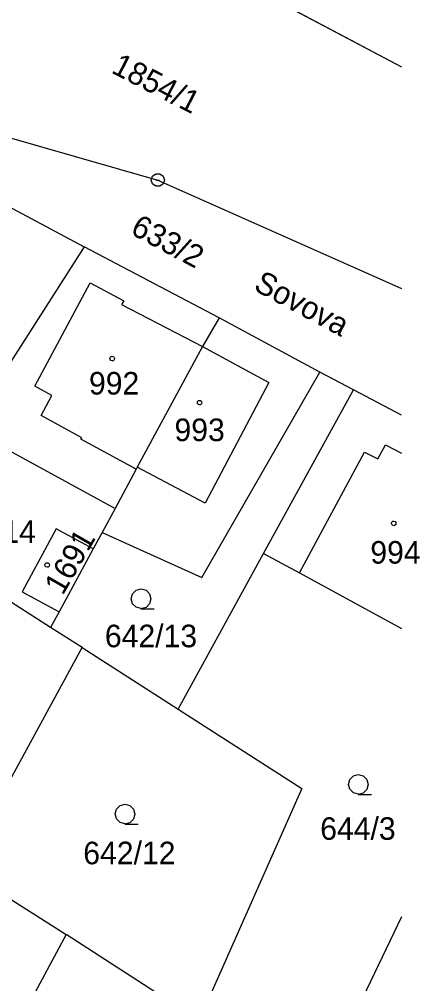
# Model space of a CAD drawing. Extents: x -777309 to -774195, y -1144706 to -1143600.
# Drawn here: x -774228.8 to -774198.6, y -1144506.1 to -1144433.4 of the extents above; entities that cross this region are included whole.
import ezdxf

# ---------------------------------------------------------------- set-up
doc = ezdxf.new("R2010")
doc.units = 0
for name, color, linetype in [('1', 7, 'Continuous'), ('11', 7, 'Continuous'), ('12', 7, 'Continuous'), ('2', 7, 'Continuous'), ('3', 7, 'Continuous'), ('4', 7, 'Continuous'), ('5', 7, 'Continuous'), ('7', 7, 'Continuous'), ('8', 7, 'Continuous')]:
    doc.layers.add(name, color=color, linetype=linetype)

msp = doc.modelspace()

# ---------------------------------------------------------------- linework, layer by layer
at = {"layer": '1'}
for p, q in [((-774275.01, -1144429.26), (-774218.37, -1144445.52)), ((-774210.32, -1144431.51), (-774200, -1144436.977)), ((-774218.37, -1144445.52), (-774200, -1144453.674)), ((-774232.73, -1144445.84), (-774223.93, -1144450.54)), ((-774223.93, -1144450.54), (-774232.68, -1144464.22)), ((-774213.74, -1144455.88), (-774223.93, -1144450.54)), ((-774213.74, -1144455.88), (-774215.01, -1144458.06)), ((-774206.16, -1144459.98), (-774213.74, -1144455.88)), ((-774215.01, -1144458.06), (-774219.92, -1144467.15)), ((-774215.06, -1144475.46), (-774206.16, -1144459.98)), ((-774203.62, -1144461.31), (-774206.16, -1144459.98)), ((-774210.39, -1144473.64), (-774203.62, -1144461.31)), ((-774200, -1144463.236), (-774203.62, -1144461.31)), ((-774232.68, -1144464.22), (-774221.58, -1144470.25)), ((-774220, -1144467.28), (-774221.58, -1144470.25)), ((-774219.92, -1144467.15), (-774220, -1144467.28)), ((-774221.58, -1144470.25), (-774222.58, -1144472.06)), ((-774226.46, -1144479.22), (-774237.69, -1144472.05)), ((-774226.03, -1144471.78), (-774228.6, -1144476.53)), ((-774223.25, -1144473.29), (-774226.03, -1144471.78)), ((-774222.58, -1144472.06), (-774223.25, -1144473.29)), ((-774222.58, -1144472.06), (-774215.06, -1144475.46)), ((-774223.25, -1144473.29), (-774225.81, -1144478.04)), ((-774216.83, -1144485.38), (-774210.39, -1144473.64)), ((-774210.39, -1144473.64), (-774207.69, -1144475.11)), ((-774207.69, -1144475.11), (-774200, -1144479.304)), ((-774228.6, -1144476.53), (-774225.81, -1144478.04)), ((-774225.81, -1144478.04), (-774226.46, -1144479.22)), ((-774224.08, -1144480.74), (-774226.46, -1144479.22)), ((-774230.59, -1144492.66), (-774224.08, -1144480.74)), ((-774224.08, -1144480.74), (-774216.83, -1144485.38)), ((-774216.83, -1144485.38), (-774207.5, -1144491.34)), ((-774207.5, -1144491.34), (-774215.25, -1144508.81)), ((-774233.01, -1144497.45), (-774225.28, -1144502.35)), ((-774200, -1144501.022), (-774204.39, -1144510.2)), ((-774225.28, -1144502.35), (-774234.41, -1144519.27)), ((-774215.25, -1144508.81), (-774225.28, -1144502.35))]:
    msp.add_line(p, q, dxfattribs=at)
at = {"layer": '11'}
for points in [[(-774433.39, -1144405.9), (-774439.44, -1144396.34), (-774448.41, -1144358.86), (-774435.58, -1144366.38), (-774413.04, -1144397.65), (-774378.45, -1144392.63), (-774358.63, -1144391.73), (-774338.87, -1144392.97), (-774317.47, -1144395.37), (-774297.51, -1144398.23), (-774280.1, -1144402.44), (-774263.17, -1144407.59), (-774247.76, -1144413.09), (-774227.19, -1144422.83), (-774210.32, -1144431.51), (-774200, -1144436.977)], [(-774433.39, -1144405.9), (-774397.61, -1144421.61), (-774395.76, -1144421.39), (-774374.32, -1144418.86), (-774342.71, -1144420.3), (-774312.54, -1144422.49), (-774275.01, -1144429.26), (-774218.37, -1144445.52), (-774200, -1144453.674)]]:
    msp.add_lwpolyline(points, dxfattribs=at)
at = {"layer": '12'}
for p, q in [((-774227.64, -1144461.04), (-774223.47, -1144453.25)), ((-774223.47, -1144453.25), (-774220.94, -1144454.6)), ((-774220.94, -1144454.6), (-774221.1, -1144454.89)), ((-774221.1, -1144454.89), (-774215.01, -1144458.06)), ((-774215.01, -1144458.06), (-774219.92, -1144467.15)), ((-774215.01, -1144458.06), (-774219.92, -1144467.15)), ((-774215.01, -1144458.06), (-774209.99, -1144460.77)), ((-774209.99, -1144460.77), (-774214.79, -1144469.85)), ((-774226.36, -1144461.73), (-774227.64, -1144461.04)), ((-774227.16, -1144463.25), (-774226.36, -1144461.73)), ((-774224.11, -1144464.92), (-774227.16, -1144463.25)), ((-774224.18, -1144465.04), (-774224.11, -1144464.92)), ((-774220, -1144467.28), (-774224.18, -1144465.04)), ((-774201.77, -1144466.52), (-774201.2, -1144465.45)), ((-774201.2, -1144465.45), (-774200, -1144466.085)), ((-774207.69, -1144475.11), (-774202.78, -1144466)), ((-774202.78, -1144466), (-774201.77, -1144466.52)), ((-774219.92, -1144467.15), (-774220, -1144467.28)), ((-774214.79, -1144469.85), (-774219.92, -1144467.15)), ((-774226.03, -1144471.78), (-774228.6, -1144476.53)), ((-774223.25, -1144473.29), (-774226.03, -1144471.78)), ((-774223.25, -1144473.29), (-774225.81, -1144478.04)), ((-774207.69, -1144475.11), (-774200, -1144479.304)), ((-774228.6, -1144476.53), (-774225.81, -1144478.04))]:
    msp.add_line(p, q, dxfattribs=at)
at = {"layer": '3'}
for points in [[(-774219.62, -1144477.8), (-774220, -1144477.7), (-774220.27, -1144477.43), (-774220.37, -1144477.06), (-774220.27, -1144476.69), (-774220, -1144476.42), (-774219.63, -1144476.32), (-774219.26, -1144476.42), (-774218.99, -1144476.69), (-774218.89, -1144477.07), (-774218.99, -1144477.45), (-774219.26, -1144477.72), (-774219.64, -1144477.82), (-774218.64, -1144477.82)], [(-774203.24, -1144491.78), (-774203.62, -1144491.68), (-774203.89, -1144491.41), (-774203.99, -1144491.04), (-774203.89, -1144490.67), (-774203.62, -1144490.4), (-774203.25, -1144490.3), (-774202.88, -1144490.4), (-774202.61, -1144490.67), (-774202.51, -1144491.05), (-774202.61, -1144491.43), (-774202.88, -1144491.7), (-774203.26, -1144491.8), (-774202.26, -1144491.8)], [(-774220.83, -1144494.01), (-774221.21, -1144493.91), (-774221.48, -1144493.64), (-774221.58, -1144493.27), (-774221.48, -1144492.9), (-774221.21, -1144492.63), (-774220.84, -1144492.53), (-774220.47, -1144492.63), (-774220.2, -1144492.9), (-774220.1, -1144493.28), (-774220.2, -1144493.66), (-774220.47, -1144493.93), (-774220.85, -1144494.03), (-774219.85, -1144494.03)]]:
    msp.add_lwpolyline(points, dxfattribs=at)
at = {"layer": '4'}
for p, q in [((-774227.64, -1144461.04), (-774223.47, -1144453.25)), ((-774223.47, -1144453.25), (-774220.94, -1144454.6)), ((-774220.94, -1144454.6), (-774221.1, -1144454.89)), ((-774221.1, -1144454.89), (-774215.01, -1144458.06)), ((-774215.01, -1144458.06), (-774209.99, -1144460.77)), ((-774209.99, -1144460.77), (-774214.79, -1144469.85)), ((-774226.36, -1144461.73), (-774227.64, -1144461.04)), ((-774227.16, -1144463.25), (-774226.36, -1144461.73)), ((-774224.11, -1144464.92), (-774227.16, -1144463.25)), ((-774224.18, -1144465.04), (-774224.11, -1144464.92)), ((-774220, -1144467.28), (-774224.18, -1144465.04)), ((-774201.77, -1144466.52), (-774201.2, -1144465.45)), ((-774201.2, -1144465.45), (-774200, -1144466.085)), ((-774207.69, -1144475.11), (-774202.78, -1144466)), ((-774202.78, -1144466), (-774201.77, -1144466.52)), ((-774214.79, -1144469.85), (-774219.92, -1144467.15))]:
    msp.add_line(p, q, dxfattribs=at)
at = {"layer": '5'}
for points in [[(-774221.82, -1144458.79), (-774221.72, -1144458.81), (-774221.67, -1144458.9), (-774221.65, -1144458.96), (-774221.67, -1144459.05), (-774221.75, -1144459.12), (-774221.82, -1144459.13), (-774221.91, -1144459.1), (-774221.97, -1144459.04), (-774221.99, -1144458.96), (-774221.97, -1144458.87), (-774221.89, -1144458.8)], [(-774215.22, -1144462.11), (-774215.12, -1144462.13), (-774215.07, -1144462.22), (-774215.05, -1144462.28), (-774215.07, -1144462.37), (-774215.15, -1144462.44), (-774215.22, -1144462.45), (-774215.31, -1144462.42), (-774215.37, -1144462.36), (-774215.39, -1144462.28), (-774215.37, -1144462.19), (-774215.29, -1144462.12)], [(-774200.58, -1144471.21), (-774200.48, -1144471.23), (-774200.43, -1144471.32), (-774200.41, -1144471.38), (-774200.43, -1144471.47), (-774200.51, -1144471.54), (-774200.58, -1144471.55), (-774200.67, -1144471.52), (-774200.73, -1144471.46), (-774200.75, -1144471.38), (-774200.73, -1144471.29), (-774200.65, -1144471.22)], [(-774226.72, -1144474.34), (-774226.62, -1144474.36), (-774226.57, -1144474.45), (-774226.55, -1144474.51), (-774226.57, -1144474.6), (-774226.65, -1144474.67), (-774226.72, -1144474.68), (-774226.81, -1144474.65), (-774226.87, -1144474.59), (-774226.89, -1144474.51), (-774226.87, -1144474.42), (-774226.79, -1144474.35)]]:
    msp.add_lwpolyline(points, close=True, dxfattribs=at)
at = {"layer": '8'}
msp.add_line((-774218.49, -1144445.52), (-774218.25, -1144445.52), dxfattribs=at)
msp.add_lwpolyline([(-774218.22, -1144445.04), (-774217.97, -1144445.22), (-774217.87, -1144445.51), (-774217.97, -1144445.8), (-774218.22, -1144445.98), (-774218.53, -1144445.98), (-774218.78, -1144445.8), (-774218.88, -1144445.51), (-774218.78, -1144445.22), (-774218.53, -1144445.04)], close=True, dxfattribs=at)

# ---------------------------------------------------------------- texts
at = {"layer": '2'}
for s, rotation, p in [('1854/1', 332.83118, (-774221.96, -1144437.386)), ('633/2', 331.91445, (-774220.521, -1144449.527)), ('1691', 60.04598, (-774225.544, -1144476.86))]:
    msp.add_text(s, height=1.7, rotation=rotation, dxfattribs=at).set_placement(p)
for s, p in [('992', (-774223.563, -1144461.67)), ('993', (-774217.113, -1144465.18)), ('642/14', (-774234.523, -1144472.85)), ('994', (-774202.343, -1144474.41)), ('642/13', (-774222.363, -1144480.71)), ('644/3', (-774206.123, -1144495.22)), ('642/12', (-774223.993, -1144497.06))]:
    msp.add_text(s, height=1.7, dxfattribs=at).set_placement(p)
at = {"layer": '7'}
msp.add_text('Sovova', height=1.7, rotation=331.85715, dxfattribs=at).set_placement((-774211.231, -1144453.755))

doc.saveas('drawing.dxf')
